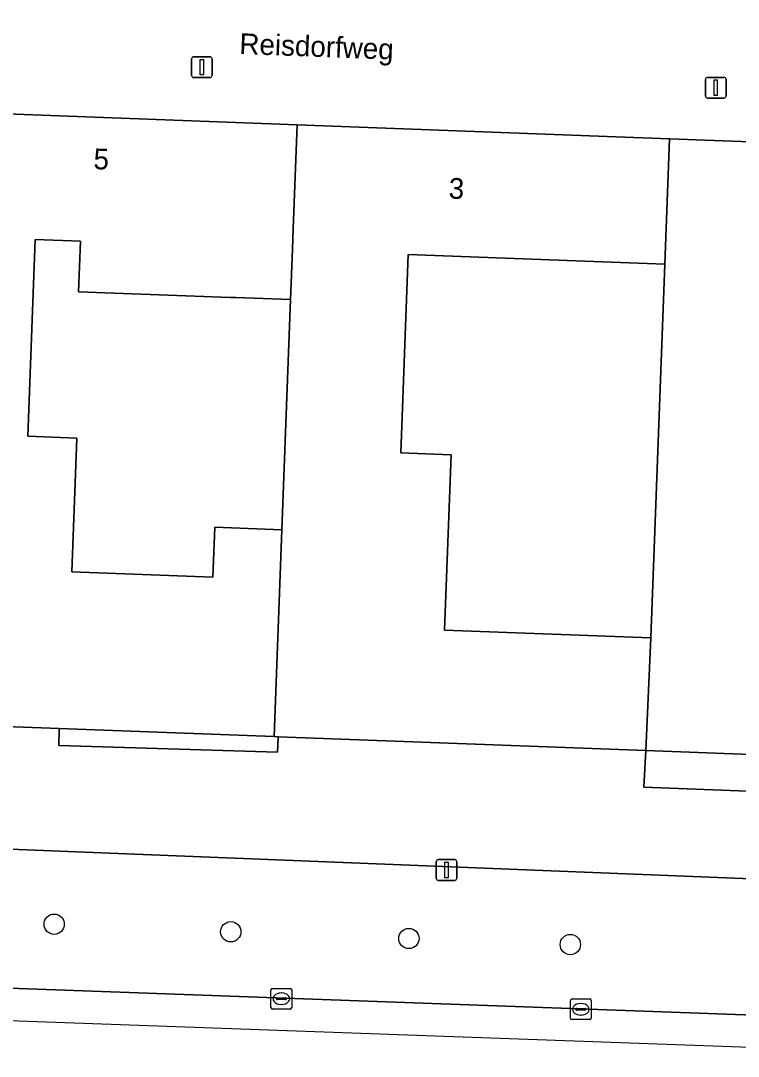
# Model space of a CAD drawing. Extents: x 160786 to 161429, y 386828 to 387485.
# Drawn here: x 160910.87 to 160945.44, y 386876.81 to 386926.74 of the extents above; entities that cross this region are included whole.
import ezdxf

# ---------------------------------------------------------------- set-up
doc = ezdxf.new("R2010")
doc.units = 0
for name, color, linetype in [('IMGEO_Boom', 7, 'Continuous'), ('IMGEO_Erf', 7, 'Continuous'), ('IMGEO_Fietspad_gesloten', 7, 'Continuous'), ('IMGEO_Groenvoorziening', 7, 'Continuous'), ('IMGEO_Kolk', 7, 'Continuous'), ('IMGEO_Lichtmast', 7, 'Continuous'), ('IMGEO_Openbare_ruimte_label', 7, 'Continuous'), ('IMGEO_Pand', 7, 'Continuous'), ('IMGEO_Pand_nummerreeks', 7, 'Continuous'), ('IMGEO_Rijbaan_lokaal_open', 7, 'Continuous'), ('IMGEO_Voetpad_open', 7, 'Continuous')]:
    doc.layers.add(name, color=color, linetype=linetype)

msp = doc.modelspace()

# ---------------------------------------------------------------- linework, layer by layer
at = {"layer": 'IMGEO_Boom'}
for centre in [(160912.485, 386883.177), (160920.989, 386882.811), (160929.571, 386882.488), (160937.346, 386882.195)]:
    msp.add_circle(centre, 0.489, dxfattribs=at)
at = {"layer": 'IMGEO_Erf'}
for points in [[(160923.868, 386913.289), (160921.234, 386913.387), (160920.976, 386913.397), (160913.66, 386913.67), (160913.751, 386916.11), (160911.565, 386916.192), (160911.21, 386906.701), (160913.584, 386906.612), (160913.343, 386900.168), (160920.128, 386899.914), (160920.218, 386902.312), (160923.453, 386902.191)], [(160941.895, 386915.004), (160939.334, 386915.1), (160929.535, 386915.466), (160929.177, 386905.902), (160931.601, 386905.811), (160931.285, 386897.358), (160941.222, 386896.986)]]:
    msp.add_lwpolyline(points, close=True, dxfattribs=at)
at = {"layer": 'IMGEO_Fietspad_gesloten'}
for points in [[(160895.626, 386881.457), (160896.482, 386879.04), (160958.056, 386876.81)], [(160958.056, 386876.81), (160958.056, 386876.81), (160958.141, 386878.363), (160906.34, 386880.231), (160901.631, 386880.401), (160897.79, 386880.501)]]:
    msp.add_lwpolyline(points, dxfattribs=at)
at = {"layer": 'IMGEO_Groenvoorziening'}
for points in [[(160923.271, 386892.215), (160923.082, 386892.222), (160912.732, 386892.609), (160912.707, 386891.795), (160923.247, 386891.468)], [(160940.881, 386889.792), (160946.305, 386889.568), (160948.955, 386891.254), (160940.976, 386891.553)], [(160906.34, 386880.231), (160958.141, 386878.363), (160958.568, 386878.357), (160958.881, 386884.85), (160901.922, 386887.128), (160901.631, 386880.401)]]:
    msp.add_lwpolyline(points, close=True, dxfattribs=at)
at = {"layer": 'IMGEO_Kolk'}
for p, q in [((160922.927, 386879.159), (160922.927, 386880.011)), ((160923.002, 386880.085), (160923.854, 386880.085)), ((160923.415, 386879.865), (160923.44, 386879.865)), ((160923.928, 386880.011), (160923.928, 386879.159)), ((160923.186, 386879.579), (160923.186, 386879.591)), ((160923.624, 386879.542), (160923.226, 386879.542)), ((160923.229, 386879.628), (160923.627, 386879.628)), ((160923.438, 386879.305), (160923.413, 386879.305)), ((160923.67, 386879.591), (160923.67, 386879.579)), ((160937.354, 386878.65), (160937.354, 386879.502)), ((160937.429, 386879.576), (160938.281, 386879.576)), ((160937.842, 386879.356), (160937.867, 386879.356)), ((160938.355, 386879.502), (160938.355, 386878.65)), ((160923.854, 386879.085), (160923.002, 386879.085)), ((160937.613, 386879.07), (160937.613, 386879.082)), ((160938.051, 386879.033), (160937.653, 386879.033)), ((160937.656, 386879.119), (160938.054, 386879.119)), ((160937.865, 386878.796), (160937.84, 386878.796)), ((160938.097, 386879.082), (160938.097, 386879.07)), ((160938.281, 386878.576), (160937.429, 386878.576))]:
    msp.add_line(p, q, dxfattribs=at)
for points in [[(160922.927, 386879.159), (160922.927, 386880.011)], [(160923.002, 386880.085), (160923.854, 386880.085)], [(160923.928, 386880.011), (160923.928, 386879.159)], [(160937.354, 386878.65), (160937.354, 386879.502)], [(160937.429, 386879.576), (160938.281, 386879.576)], [(160938.355, 386879.502), (160938.355, 386878.65)], [(160923.854, 386879.085), (160923.002, 386879.085)], [(160938.281, 386878.576), (160937.429, 386878.576)]]:
    msp.add_lwpolyline(points, dxfattribs=at)
for centre, radius, start, end in [((160923.004, 386880.009), 0.0765, 91.552, 178.448), ((160923.004, 386880.009), 0.0765, 91.552, 178.448), ((160923.852, 386880.009), 0.0765, 1.552, 88.448), ((160923.852, 386880.009), 0.0765, 1.552, 88.448), ((160923.226, 386879.588), 0.0403, 85.8775, 175.7526), ((160923.223, 386879.578), 0.0366, 178.938, 274.7102), ((160923.627, 386879.585), 0.043, 264.8664, 352.4533), ((160923.631, 386879.59), 0.0386, 1.7309, 96.639), ((160937.431, 386879.5), 0.0765, 91.552, 178.448), ((160937.431, 386879.5), 0.0765, 91.552, 178.448), ((160938.279, 386879.5), 0.0765, 1.552, 88.448), ((160938.279, 386879.5), 0.0765, 1.552, 88.448), ((160923.004, 386879.161), 0.0765, 181.552, 268.448), ((160923.004, 386879.161), 0.0765, 181.552, 268.448), ((160923.852, 386879.161), 0.0765, 271.552, 358.448), ((160923.852, 386879.161), 0.0765, 271.552, 358.448), ((160937.653, 386879.079), 0.0403, 85.8775, 175.7526), ((160937.65, 386879.069), 0.0366, 178.938, 274.7102), ((160938.054, 386879.076), 0.043, 264.8664, 352.4533), ((160938.058, 386879.081), 0.0386, 1.7309, 96.639), ((160937.431, 386878.652), 0.0765, 181.552, 268.448), ((160937.431, 386878.652), 0.0765, 181.552, 268.448), ((160938.279, 386878.652), 0.0765, 271.552, 358.448), ((160938.279, 386878.652), 0.0765, 271.552, 358.448)]:
    msp.add_arc(centre, radius, start, end, dxfattribs=at)
for centre, major_axis, ratio, start_param, end_param in [((160923.414, 386879.585), (-0.387, 0.002), 0.722429, 4.712389, 7.853982), ((160923.439, 386879.585), (-0.39, 0.002), 0.717154, 1.570796, 4.712389), ((160937.841, 386879.076), (-0.387, 0.002), 0.722429, 4.712389, 7.853982), ((160937.866, 386879.076), (-0.39, 0.002), 0.717154, 1.570796, 4.712389)]:
    msp.add_ellipse(centre, major_axis=major_axis, ratio=ratio, start_param=start_param, end_param=end_param, dxfattribs=at)
at = {"layer": 'IMGEO_Lichtmast'}
for p, q in [((160919.102, 386924.095), (160919.102, 386924.895)), ((160919.102, 386924.895), (160919.102, 386924.095)), ((160919.202, 386924.995), (160919.992, 386924.995)), ((160919.992, 386924.995), (160919.202, 386924.995)), ((160920.092, 386924.895), (160920.092, 386924.095)), ((160920.092, 386924.095), (160920.092, 386924.895)), ((160919.992, 386923.995), (160919.202, 386923.995)), ((160919.202, 386923.995), (160919.992, 386923.995)), ((160943.855, 386923.104), (160943.855, 386923.904)), ((160943.855, 386923.904), (160943.855, 386923.104)), ((160943.955, 386924.004), (160944.745, 386924.004)), ((160944.745, 386924.004), (160943.955, 386924.004)), ((160944.845, 386923.904), (160944.845, 386923.104)), ((160944.845, 386923.104), (160944.845, 386923.904)), ((160944.745, 386923.004), (160943.955, 386923.004)), ((160943.955, 386923.004), (160944.745, 386923.004)), ((160930.987, 386886.291), (160931.777, 386886.291)), ((160931.777, 386886.291), (160930.987, 386886.291)), ((160930.887, 386885.391), (160930.887, 386886.191)), ((160930.887, 386886.191), (160930.887, 386885.391)), ((160931.877, 386886.191), (160931.877, 386885.391)), ((160931.877, 386885.391), (160931.877, 386886.191)), ((160931.777, 386885.291), (160930.987, 386885.291)), ((160930.987, 386885.291), (160931.777, 386885.291))]:
    msp.add_line(p, q, dxfattribs=at)
for points in [[(160919.522, 386924.87), (160919.672, 386924.87), (160919.672, 386924.12), (160919.522, 386924.12), (160919.522, 386924.87)], [(160944.275, 386923.879), (160944.425, 386923.879), (160944.425, 386923.129), (160944.275, 386923.129), (160944.275, 386923.879)], [(160931.307, 386886.166), (160931.457, 386886.166), (160931.457, 386885.416), (160931.307, 386885.416), (160931.307, 386886.166)]]:
    msp.add_lwpolyline(points, dxfattribs=at)
for centre, start, end in [((160919.202, 386924.895), 90, 180), ((160919.202, 386924.895), 90, 180), ((160919.992, 386924.895), 0, 90), ((160919.992, 386924.895), 360, 90), ((160919.202, 386924.095), 180, 270), ((160919.202, 386924.095), 180, 270), ((160919.992, 386924.095), 270, 0), ((160919.992, 386924.095), 270, 0), ((160943.955, 386923.904), 90, 180), ((160943.955, 386923.904), 90, 180), ((160944.745, 386923.904), 0, 90), ((160944.745, 386923.904), 360, 90), ((160943.955, 386923.104), 180, 270), ((160943.955, 386923.104), 180, 270), ((160944.745, 386923.104), 270, 0), ((160944.745, 386923.104), 270, 0), ((160930.987, 386886.191), 90, 180), ((160930.987, 386886.191), 90, 180), ((160931.777, 386886.191), 0, 90), ((160931.777, 386886.191), 360, 90), ((160930.987, 386885.391), 180, 270), ((160930.987, 386885.391), 180, 270), ((160931.777, 386885.391), 270, 0), ((160931.777, 386885.391), 270, 0)]:
    msp.add_arc(centre, 0.1, start, end, dxfattribs=at)
at = {"layer": 'IMGEO_Pand'}
for points in [[(160923.453, 386902.191), (160920.218, 386902.312), (160920.128, 386899.914), (160913.343, 386900.168), (160913.584, 386906.612), (160911.21, 386906.701), (160911.565, 386916.192), (160913.751, 386916.11), (160913.66, 386913.67), (160920.976, 386913.397), (160921.234, 386913.387), (160923.868, 386913.289), (160923.959, 386915.728), (160923.996, 386916.72), (160924.183, 386921.716), (160908.899, 386922.288), (160906.266, 386922.386), (160905.605, 386904.718), (160905.163, 386892.892), (160909.279, 386892.738), (160912.732, 386892.609), (160923.082, 386892.222)], [(160941.222, 386896.986), (160931.285, 386897.358), (160931.601, 386905.811), (160929.177, 386905.902), (160929.535, 386915.466), (160939.334, 386915.1), (160941.895, 386915.004), (160942.121, 386921.036), (160939.56, 386921.141), (160924.183, 386921.716), (160923.996, 386916.72), (160923.959, 386915.728), (160923.868, 386913.289), (160923.453, 386902.191), (160923.082, 386892.222), (160923.271, 386892.215), (160940.976, 386891.553)], [(160965.405, 386920.165), (160942.121, 386921.036), (160941.895, 386915.004), (160941.222, 386896.986), (160940.976, 386891.553), (160948.955, 386891.254), (160951.057, 386891.176), (160959.307, 386890.867), (160960.092, 386911.858), (160965.088, 386911.671)]]:
    msp.add_lwpolyline(points, close=True, dxfattribs=at)
at = {"layer": 'IMGEO_Rijbaan_lokaal_open'}
msp.add_lwpolyline([(160950.247, 386936.098), (160950.494, 386941.959), (160947.593, 386942.07), (160909.763, 386943.521), (160909.024, 386925.361), (160908.899, 386922.288), (160924.183, 386921.716), (160939.56, 386921.141), (160942.121, 386921.036), (160965.405, 386920.165), (160967.922, 386920.071), (160968.031, 386922.765), (160970.467, 386922.647), (160978.3, 386922.336), (160979.942, 386922.265), (160980.09, 386927.898), (160977.011, 386928.093), (160956.943, 386928.854)], dxfattribs=at)
at = {"layer": 'IMGEO_Voetpad_open'}
for points in [[(160946.305, 386889.568), (160940.881, 386889.792), (160940.976, 386891.553), (160923.271, 386892.215), (160923.247, 386891.468), (160912.707, 386891.795), (160912.732, 386892.609), (160909.279, 386892.738)], [(160901.922, 386887.128), (160958.881, 386884.85), (160958.568, 386878.357), (160959.028, 386878.343)]]:
    msp.add_lwpolyline(points, dxfattribs=at)

# ---------------------------------------------------------------- texts
at = {"layer": 'IMGEO_Openbare_ruimte_label'}
msp.add_text('Reisdorfweg', height=1, rotation=357.8789, dxfattribs=at).set_placement((160921.393, 386925.134))
at = {"layer": 'IMGEO_Pand_nummerreeks'}
for s, p in [('5', (160914.366, 386919.582)), ('3', (160931.473, 386918.162))]:
    msp.add_text(s, height=1, rotation=357.8571, dxfattribs=at).set_placement(p)

doc.saveas('drawing.dxf')
